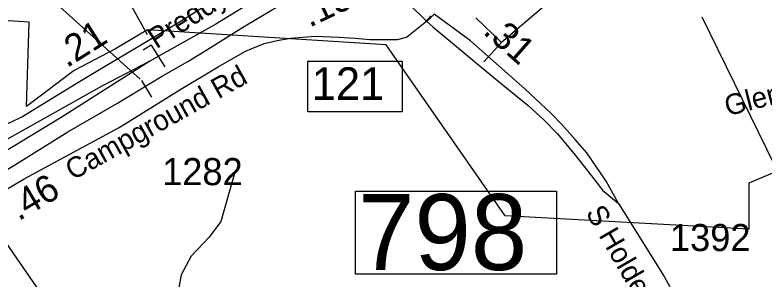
# Model space of a CAD drawing. Extents: x 1662474 to 1856135, y 779280 to 917889.
# Drawn here: x 1750059 to 1753521, y 822478 to 823700 of the extents above; entities that cross this region are included whole.
import ezdxf

# ---------------------------------------------------------------- set-up
doc = ezdxf.new("R2010")
doc.units = 0
for name, color, linetype in [('Exist Boundary Political City Limit New', 7, 'Continuous'), ('Exist Hydrographic Misc Water Feature', 7, 'Continuous'), ('Exist Road Non-System Type 51', 7, 'Continuous'), ('Exist Road Non-System Type 51 Label', 7, 'Continuous'), ('Exist Road Primary Interstate Divided Center Attributed', 7, 'Continuous'), ('Exist Road Primary Interstate Interchange CELL', 7, 'Continuous'), ('Exist Road Primary Interstate Mileage Hundredths English Label', 7, 'Continuous'), ('Exist Road Primary Interstate Ramp 1 Lane Attributed', 7, 'Continuous'), ('Exist Road Primary Interstate Service Attributed', 7, 'Continuous'), ('Exist Road Primary Interstate Structure Cantilever Sign CELL', 7, 'Continuous'), ('Exist Road Primary Interstate Structure Cantilever Sign Number Label', 7, 'Continuous'), ('Exist Road Primary Interstate Structure Ovrhead Sign CELL', 7, 'Continuous'), ('Exist Road Secondary Mileage Hundredths English Label', 7, 'Continuous'), ('Exist Road Secondary Mileage Tenths English Label', 7, 'Continuous'), ('Exist Road Secondary Structure Standard Bridge Number Label', 7, 'Continuous'), ('Exist Road Secondary Type 51 Divided Attributed', 7, 'Continuous'), ('Exist Road Secondary Type 51 Label', 7, 'Continuous'), ('Exist Road Secondary Type 51 Number Label', 7, 'Continuous'), ('Map Preparation Boundary City Limit Buffer Line', 7, 'Continuous')]:
    doc.layers.add(name, color=color, linetype=linetype)

msp = doc.modelspace()

# ---------------------------------------------------------------- linework, layer by layer
at = {"layer": 'Exist Boundary Political City Limit New'}
msp.add_lwpolyline([(1754087.4, 822148.6), (1754118.4, 822503.9), (1754136.2, 822708.4), (1754108.1, 822710.5), (1754130.8, 823072.4), (1753832.9, 823087.1), (1753445.6, 822924.5), (1753445.6, 822711.9), (1752321.4, 822774.4), (1751771.9, 823562.4), (1750888.4, 823618.2), (1750669.9, 823632.1), (1750522.1, 823544.5), (1750331.6, 823444.6), (1750112.5, 823277.9), (1750124.9, 823666.5), (1749809.2, 823686.5)], dxfattribs=at)
at = {"layer": 'Exist Hydrographic Misc Water Feature'}
msp.add_lwpolyline([(1751072.2, 822969.1), (1751009.5, 822746.9), (1750955.1, 822675.1), (1750872.7, 822587.2), (1750826.6, 822501.2), (1750816.3, 822451.2), (1750829.6, 822268.9), (1750744.1, 821812.5), (1750723.6, 821698.4), (1750735.3, 821624.2), (1750761.1, 821528), (1750790.5, 821383.6), (1750800.1, 821253.5), (1750742.3, 820752.9), (1750741.9, 820634.7), (1750733.5, 820564.7), (1750713.4, 820522.6), (1750673.2, 820474.7), (1750506.5, 820307.1), (1750392.3, 820217.4), (1750282.1, 820161.7), (1750173.9, 820096.1), (1750137.6, 820068.1), (1750079.1, 820013)], dxfattribs=at)
at = {"layer": 'Exist Road Non-System Type 51'}
for p, q in [((1751951.8, 823666.2), (1751977.8, 823696.4)), ((1752186.6, 823687.2), (1752304.8, 823573.2)), ((1752304.8, 823573.2), (1752223.4, 823483.5))]:
    msp.add_line(p, q, dxfattribs=at)
msp.add_lwpolyline([(1753793.1, 823878.2), (1753081.9, 823863.9), (1752855.1, 823864.9), (1752753.9, 823855.7), (1752684.2, 823840.4), (1752613.9, 823806.6), (1752569, 823784.5), (1752509.4, 823746.5), (1752304.8, 823573.2)], dxfattribs=at)
at = {"layer": 'Exist Road Primary Interstate Divided Center Attributed'}
for points in [[(1751620.5, 824045.6), (1751537.5, 823998), (1751489.8, 823965.5), (1751396.2, 823907.3), (1751250.9, 823820.1), (1750986.6, 823657.7), (1750681.1, 823486.7)], [(1749205.3, 822494.9), (1749312.7, 822559.5), (1749588.6, 822728.7), (1749872.3, 822894.7), (1750061.9, 823011.1), (1750302.5, 823160.6), (1750532.2, 823293.7), (1750735, 823416.4), (1750856.6, 823485.1), (1750944, 823539.2), (1751113.4, 823645.2), (1751242.3, 823722.2), (1751338, 823778.3), (1751407.3, 823817.7), (1751517.1, 823882.6), (1751628, 823955.1), (1751673.8, 823982.2)], [(1750681.1, 823486.7), (1750272.3, 823227.2), (1749954.2, 823035.8), (1749538.3, 822784.2), (1749323.1, 822659.4), (1749137.5, 822547.1)]]:
    msp.add_lwpolyline(points, dxfattribs=at)
at = {"layer": 'Exist Road Primary Interstate Interchange CELL'}
msp.add_lwpolyline([(1751411, 823487), (1751845.9, 823487), (1751845.9, 823253.8), (1751411, 823253.8)], close=True, dxfattribs=at)
at = {"layer": 'Exist Road Primary Interstate Ramp 1 Lane Attributed'}
msp.add_lwpolyline([(1750681.1, 823486.7), (1750460.2, 823371), (1750021.5, 823126.5), (1749869.2, 823046.2), (1749661.3, 822925.6)], dxfattribs=at)
at = {"layer": 'Exist Road Primary Interstate Service Attributed'}
for points in [[(1749711.1, 823150.5), (1749820.4, 823155.2), (1749916.8, 823168.4), (1749980.1, 823181.7), (1750040.3, 823206.5), (1750090.5, 823230.2), (1750348.5, 823388.3), (1750471.4, 823462.2), (1750627.2, 823554.9), (1750825.4, 823673.6), (1750950.2, 823751.3), (1751056.6, 823848.1), (1751107.6, 823905.1), (1751229.4, 824089.7), (1751326.1, 824251.9), (1751352.3, 824296), (1751395.7, 824353.3)], [(1751958.7, 823672.3), (1751977.4, 823686.8), (1751994, 823703.5)], [(1749660.4, 822655.3), (1749665.2, 822674.8), (1749675.2, 822687.8), (1749691.7, 822703.1), (1749959.2, 822862), (1750100.9, 822944.6), (1750539.4, 823181.3), (1750824.8, 823358.6), (1750996.7, 823461.3), (1751122.1, 823532.7), (1751208.9, 823568.2), (1751269.4, 823582.4), (1751331.1, 823592.7), (1751444.2, 823603), (1751552.2, 823597.8), (1751629.3, 823592.7), (1751696.1, 823587.6), (1751757.6, 823586.3), (1751824.6, 823587.6), (1751865.7, 823597.8), (1751958.7, 823672.3)]]:
    msp.add_lwpolyline(points, dxfattribs=at)
at = {"layer": 'Exist Road Primary Interstate Structure Cantilever Sign CELL'}
for q in [(1750650.1, 823538.3), (1750749.8, 823461.1)]:
    msp.add_line((1750687.9, 823561.6), q, dxfattribs=at)
at = {"layer": 'Exist Road Primary Interstate Structure Cantilever Sign Number Label'}
msp.add_line((1750670.3, 823608.3), (1749542.8, 825663.9), dxfattribs=at)
at = {"layer": 'Exist Road Primary Interstate Structure Ovrhead Sign CELL'}
for p, q in [((1750636.9, 823404.3), (1748674.4, 825170)), ((1754427.8, 821244.6), (1753230.2, 823690.1)), ((1750643.1, 823397.5), (1750688.4, 823321.5))]:
    msp.add_line(p, q, dxfattribs=at)
msp.add_lwpolyline([(1749842.8, 822900.4), (1750376, 822127.5), (1750762.4, 822127.5)], dxfattribs=at)
at = {"layer": 'Exist Road Secondary Structure Standard Bridge Number Label'}
msp.add_lwpolyline([(1751629.8, 822888.2), (1752558.7, 822888.2), (1752558.7, 822504.1), (1751629.8, 822504.1)], close=True, dxfattribs=at)
at = {"layer": 'Exist Road Secondary Type 51 Divided Attributed'}
for points in [[(1751673.8, 823982.2), (1751698.7, 823953), (1751729.9, 823917.7), (1751777.8, 823861.5), (1751875.5, 823753.4), (1751958.7, 823672.3)], [(1752843.9, 822831), (1752788.1, 822933.2), (1752698.6, 823064.4), (1752643.9, 823125.7), (1752582.3, 823194.6), (1752532.7, 823246.5), (1752411.8, 823359.9), (1752161.6, 823580.3), (1751994, 823703.5)], [(1751958.7, 823672.3), (1751987.8, 823645.2), (1752270.6, 823410.3), (1752427.8, 823282.9), (1752501.6, 823214.4), (1752561.8, 823152.9), (1752639.5, 823060.1), (1752702.1, 822980.3), (1752741, 822930.7), (1752771.2, 822891.9), (1752843.9, 822831)], [(1752843.9, 822831), (1753054.9, 822494.6), (1753258.6, 822125.4), (1753339.5, 821984.3), (1753386.5, 821892.8), (1753417.8, 821827.8)]]:
    msp.add_lwpolyline(points, dxfattribs=at)
at = {"layer": 'Map Preparation Boundary City Limit Buffer Line'}
msp.add_lwpolyline([(1754087.4, 822148.6), (1754118.4, 822503.9), (1754136.2, 822708.4), (1754108.1, 822710.5), (1754130.8, 823072.4), (1753832.9, 823087.1), (1753445.6, 822924.5), (1753445.6, 822711.9), (1752321.4, 822774.4), (1751771.9, 823562.4), (1750888.4, 823618.2), (1750669.9, 823632.1), (1750522.1, 823544.5), (1750331.6, 823444.6), (1750112.5, 823277.9), (1750124.9, 823666.5), (1749809.2, 823686.5)], dxfattribs=at)

# ---------------------------------------------------------------- texts
at = {"layer": 'Exist Road Non-System Type 51 Label'}
msp.add_text('Glendale Dr', height=95, rotation=14.3302, dxfattribs=at).set_placement((1753347.6, 823232.9))
at = {"layer": 'Exist Road Primary Interstate Interchange CELL'}
msp.add_text('121', height=150, dxfattribs=at).set_placement((1751428.5, 823308.7))
at = {"layer": 'Exist Road Primary Interstate Mileage Hundredths English Label'}
msp.add_text('.15', height=125, rotation=25.486, dxfattribs=at).set_placement((1751418.2, 823640.9))
at = {"layer": 'Exist Road Secondary Mileage Hundredths English Label'}
msp.add_text('.31', height=125, rotation=318.6201, dxfattribs=at).set_placement((1752214.2, 823617.3))
at = {"layer": 'Exist Road Secondary Mileage Tenths English Label'}
for s, rotation, p in [('.21', 32.2339, (1750298.1, 823454)), ('.46', 30.7321, (1750075.7, 822748))]:
    msp.add_text(s, height=125, rotation=rotation, dxfattribs=at).set_placement(p)
at = {"layer": 'Exist Road Secondary Structure Standard Bridge Number Label'}
msp.add_text('798', height=350, dxfattribs=at).set_placement((1751642.3, 822523.9))
at = {"layer": 'Exist Road Secondary Type 51 Label'}
for s, rotation, p in [('Preddy Blvd', 32.6511, (1750711.6, 823541.7)), ('Campground Rd', 29.1511, (1750325.5, 822935.8)), ('S Holden Rd', 300.0629, (1752690.9, 822788.3))]:
    msp.add_text(s, height=95, rotation=rotation, dxfattribs=at).set_placement(p)
at = {"layer": 'Exist Road Secondary Type 51 Number Label'}
for s, p in [('1282', (1750738, 822915.2)), ('1392', (1753081.9, 822611.1))]:
    msp.add_text(s, height=125, dxfattribs=at).set_placement(p)

doc.saveas('drawing.dxf')
